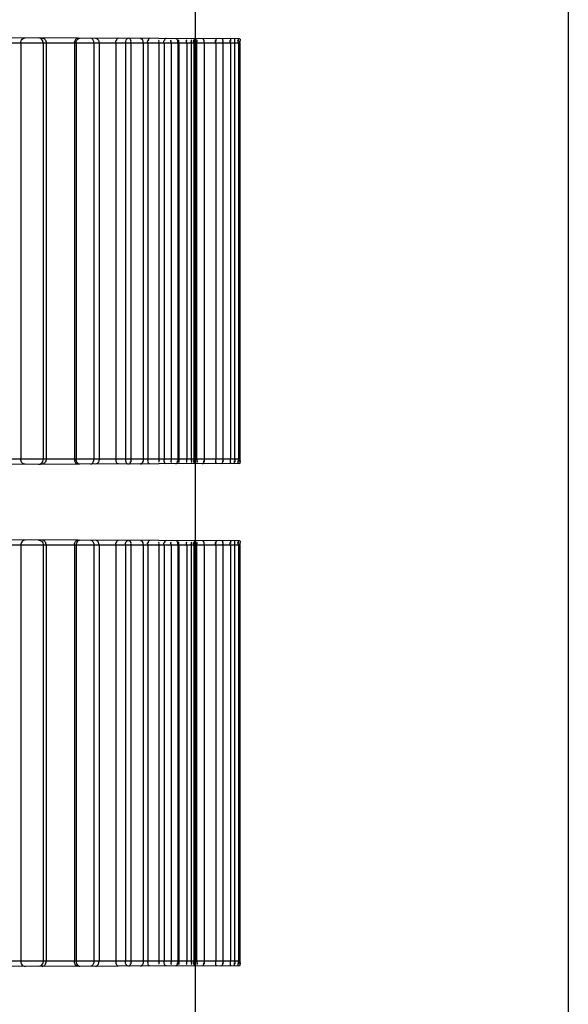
# Model space of a CAD drawing. Header units: millimetres. Extents: x 0 to 297, y 0 to 210.
# Tile 299 of 499: x 145.138 to 145.406, y 158.264 to 158.744. Entities that reach past the tile are written whole.
import ezdxf

# ---------------------------------------------------------------- set-up
doc = ezdxf.new("R2010")
doc.units = ezdxf.units.MM
doc.header["$LTSCALE"] = 16.335
doc.layers.get('0').update_dxf_attribs({"linetype": 'CONTINUOUS'})
doc.layers.add('INTFCLR_1', color=7, linetype='CONTINUOUS')

msp = doc.modelspace()

# ---------------------------------------------------------------- linework, layer by layer
at = {"color": 9, "linetype": 'Continuous'}
for p, q in [((145.4058, 161.0818), (145.4058, 153.55214)), ((145.2238, 160.99973), (145.2238, 147.92846))]:
    msp.add_line(p, q, dxfattribs=at)
at = {"layer": 'INTFCLR_1', "color": 9, "linetype": 'Continuous'}
for p, q in [((145.2455, 158.73511), (144.99822, 158.73597)), ((145.24556, 158.73295), (144.99056, 158.73295)), ((145.24556, 158.52995), (145.05942, 158.52995)), ((145.2455, 158.5278), (145.06364, 158.52717)), ((145.2455, 158.49011), (145.06364, 158.49074)), ((145.24556, 158.48795), (145.05942, 158.48795)), ((145.24556, 158.28495), (144.99056, 158.28495)), ((145.2455, 158.2828), (144.99822, 158.28194))]:
    msp.add_line(p, q, dxfattribs=at)
at = {"layer": 'INTFCLR_1', "color": 6, "linetype": 'Continuous'}
for p, q in [((145.13877, 158.73295), (145.13877, 158.52995)), ((145.14971, 158.73295), (145.14971, 158.52995)), ((145.15114, 158.73295), (145.15114, 158.52995)), ((145.16492, 158.73295), (145.16492, 158.52995)), ((145.1658, 158.73295), (145.1658, 158.52995)), ((145.17444, 158.73295), (145.17444, 158.52995)), ((145.17698, 158.73295), (145.17698, 158.52995)), ((145.18522, 158.73295), (145.18522, 158.52995)), ((145.1898, 158.73295), (145.1898, 158.52995)), ((145.1925, 158.73295), (145.1925, 158.52995)), ((145.19852, 158.73295), (145.19852, 158.52995)), ((145.20074, 158.73295), (145.20074, 158.52995)), ((145.20612, 158.73295), (145.20612, 158.52995)), ((145.20865, 158.73295), (145.20865, 158.52995)), ((145.21211, 158.73295), (145.21211, 158.52995)), ((145.21537, 158.73295), (145.21537, 158.52995)), ((145.21582, 158.73295), (145.21582, 158.52995)), ((145.21973, 158.73295), (145.21973, 158.52995)), ((145.22191, 158.73295), (145.22191, 158.52995)), ((145.22316, 158.73295), (145.22316, 158.52995)), ((145.22384, 158.73295), (145.22384, 158.52995)), ((145.22456, 158.73295), (145.22456, 158.52995)), ((145.22816, 158.73295), (145.22816, 158.52995)), ((145.23384, 158.73295), (145.23384, 158.52995)), ((145.2373, 158.73295), (145.2373, 158.52995)), ((145.24102, 158.73295), (145.24102, 158.52995)), ((145.24305, 158.73295), (145.24305, 158.52995)), ((145.24489, 158.73295), (145.24489, 158.52995)), ((145.24556, 158.73295), (145.24556, 158.52995)), ((145.13877, 158.48795), (145.13877, 158.28495)), ((145.14971, 158.48795), (145.14971, 158.28495)), ((145.15114, 158.48795), (145.15114, 158.28495)), ((145.16492, 158.48795), (145.16492, 158.28495)), ((145.1658, 158.48795), (145.1658, 158.28495)), ((145.17444, 158.48795), (145.17444, 158.28495)), ((145.17698, 158.48795), (145.17698, 158.28495)), ((145.18522, 158.48795), (145.18522, 158.28495)), ((145.1898, 158.48795), (145.1898, 158.28495)), ((145.1925, 158.48795), (145.1925, 158.28495)), ((145.19852, 158.48795), (145.19852, 158.28495)), ((145.20074, 158.48795), (145.20074, 158.28495)), ((145.20612, 158.48795), (145.20612, 158.28495)), ((145.20865, 158.48795), (145.20865, 158.28495)), ((145.21211, 158.48795), (145.21211, 158.28495)), ((145.21537, 158.48795), (145.21537, 158.28495)), ((145.21582, 158.48795), (145.21582, 158.28495)), ((145.21973, 158.48795), (145.21973, 158.28495)), ((145.22191, 158.48795), (145.22191, 158.28495)), ((145.22316, 158.48795), (145.22316, 158.28495)), ((145.22384, 158.48795), (145.22384, 158.28495)), ((145.22456, 158.48795), (145.22456, 158.28495)), ((145.22816, 158.48795), (145.22816, 158.28495)), ((145.23384, 158.48795), (145.23384, 158.28495)), ((145.2373, 158.48795), (145.2373, 158.28495)), ((145.24102, 158.48795), (145.24102, 158.28495)), ((145.24305, 158.48795), (145.24305, 158.28495)), ((145.24489, 158.48795), (145.24489, 158.28495)), ((145.24556, 158.48795), (145.24556, 158.28495))]:
    msp.add_line(p, q, dxfattribs=at)
for points, knots in [([(145.13877, 158.73295), (145.13877, 158.73347), (145.13904, 158.73467), (145.14022, 158.73548), (145.14088, 158.73547)], [0, 0, 0, 0, 0.435679, 1, 1, 1, 1]), ([(145.14971, 158.73295), (145.14971, 158.73346), (145.14942, 158.73468), (145.1482, 158.73545), (145.14751, 158.73545)], [0, 0, 0, 0, 0.42207, 1, 1, 1, 1]), ([(145.14925, 158.73544), (145.14974, 158.73544), (145.15085, 158.73477), (145.15114, 158.73358), (145.15114, 158.73295)], [0, 0, 0, 0, 0.43952, 1, 1, 1, 1]), ([(145.1665, 158.73538), (145.16597, 158.73539), (145.16507, 158.73447), (145.16492, 158.73346), (145.16492, 158.73295)], [0, 0, 0, 0, 0.513207, 1, 1, 1, 1]), ([(145.1658, 158.73295), (145.1658, 158.73345), (145.16601, 158.73456), (145.16706, 158.73538), (145.16765, 158.73538)], [0, 0, 0, 0, 0.456934, 1, 1, 1, 1]), ([(145.17444, 158.73295), (145.17444, 158.73346), (145.17433, 158.73442), (145.1735, 158.73536), (145.17302, 158.73536)], [0, 0, 0, 0, 0.506891, 1, 1, 1, 1]), ([(145.17531, 158.73535), (145.17586, 158.73535), (145.17682, 158.73449), (145.17698, 158.73345), (145.17698, 158.73295)], [0, 0, 0, 0, 0.528131, 1, 1, 1, 1]), ([(145.19121, 158.7353), (145.19072, 158.7353), (145.18991, 158.73439), (145.1898, 158.73344), (145.1898, 158.73295)], [0, 0, 0, 0, 0.498351, 1, 1, 1, 1]), ([(145.19852, 158.73295), (145.19852, 158.73344), (145.19843, 158.73434), (145.19769, 158.73527), (145.19725, 158.73528)], [0, 0, 0, 0, 0.519842, 1, 1, 1, 1]), ([(145.14088, 158.52744), (145.14034, 158.52743), (145.13914, 158.52807), (145.13877, 158.52932), (145.13877, 158.52995)], [0, 0, 0, 0, 0.460346, 1, 1, 1, 1]), ([(145.14751, 158.52746), (145.14797, 158.52746), (145.1492, 158.52792), (145.14971, 158.52922), (145.14971, 158.52995)], [0, 0, 0, 0, 0.389717, 1, 1, 1, 1]), ([(145.15114, 158.52995), (145.15114, 158.52944), (145.15093, 158.52831), (145.14986, 158.52747), (145.14925, 158.52747)], [0, 0, 0, 0, 0.457521, 1, 1, 1, 1]), ([(145.16492, 158.52995), (145.16492, 158.52945), (145.16507, 158.52843), (145.16597, 158.52752), (145.1665, 158.52753)], [0, 0, 0, 0, 0.4895, 1, 1, 1, 1]), ([(145.16765, 158.52753), (145.16717, 158.52753), (145.16609, 158.52819), (145.1658, 158.52934), (145.1658, 158.52995)], [0, 0, 0, 0, 0.438705, 1, 1, 1, 1]), ([(145.17302, 158.52755), (145.17351, 158.52755), (145.17433, 158.52849), (145.17444, 158.52946), (145.17444, 158.52995)], [0, 0, 0, 0, 0.496269, 1, 1, 1, 1]), ([(145.17698, 158.52995), (145.17698, 158.52946), (145.17681, 158.52841), (145.17586, 158.52756), (145.17531, 158.52756)], [0, 0, 0, 0, 0.475194, 1, 1, 1, 1]), ([(145.1898, 158.52995), (145.1898, 158.52947), (145.18991, 158.52852), (145.19073, 158.52761), (145.19121, 158.52761)], [0, 0, 0, 0, 0.504335, 1, 1, 1, 1]), ([(145.19852, 158.52995), (145.19852, 158.52947), (145.19843, 158.52857), (145.19769, 158.52763), (145.19725, 158.52763)], [0, 0, 0, 0, 0.519842, 1, 1, 1, 1]), ([(145.14088, 158.49047), (145.14034, 158.49047), (145.13914, 158.48984), (145.13877, 158.48859), (145.13877, 158.48795)], [0, 0, 0, 0, 0.460347, 1, 1, 1, 1]), ([(145.14751, 158.49045), (145.14797, 158.49045), (145.1492, 158.48998), (145.14971, 158.48869), (145.14971, 158.48795)], [0, 0, 0, 0, 0.389717, 1, 1, 1, 1]), ([(145.15114, 158.48795), (145.15114, 158.48847), (145.15093, 158.4896), (145.14986, 158.49044), (145.14925, 158.49044)], [0, 0, 0, 0, 0.457521, 1, 1, 1, 1]), ([(145.16492, 158.48795), (145.16492, 158.48846), (145.16507, 158.48948), (145.16597, 158.49039), (145.1665, 158.49038)], [0, 0, 0, 0, 0.4895, 1, 1, 1, 1]), ([(145.16765, 158.49038), (145.16717, 158.49038), (145.16609, 158.48972), (145.1658, 158.48857), (145.1658, 158.48795)], [0, 0, 0, 0, 0.438706, 1, 1, 1, 1]), ([(145.17302, 158.49036), (145.17351, 158.49036), (145.17433, 158.48942), (145.17444, 158.48845), (145.17444, 158.48795)], [0, 0, 0, 0, 0.496269, 1, 1, 1, 1]), ([(145.17698, 158.48795), (145.17698, 158.48845), (145.17681, 158.48949), (145.17586, 158.49035), (145.17531, 158.49035)], [0, 0, 0, 0, 0.475195, 1, 1, 1, 1]), ([(145.1898, 158.48795), (145.1898, 158.48844), (145.18991, 158.48939), (145.19073, 158.4903), (145.19121, 158.4903)], [0, 0, 0, 0, 0.504335, 1, 1, 1, 1]), ([(145.19852, 158.48795), (145.19852, 158.48844), (145.19843, 158.48934), (145.19769, 158.49027), (145.19725, 158.49028)], [0, 0, 0, 0, 0.519841, 1, 1, 1, 1]), ([(145.13877, 158.28495), (145.13877, 158.28444), (145.13904, 158.28324), (145.14022, 158.28243), (145.14088, 158.28244)], [0, 0, 0, 0, 0.435679, 1, 1, 1, 1]), ([(145.14971, 158.28495), (145.14971, 158.28445), (145.14942, 158.28323), (145.1482, 158.28246), (145.14751, 158.28246)], [0, 0, 0, 0, 0.422071, 1, 1, 1, 1]), ([(145.14925, 158.28247), (145.14974, 158.28247), (145.15085, 158.28314), (145.15114, 158.28433), (145.15114, 158.28495)], [0, 0, 0, 0, 0.43952, 1, 1, 1, 1]), ([(145.1665, 158.28253), (145.16597, 158.28252), (145.16507, 158.28343), (145.16492, 158.28445), (145.16492, 158.28495)], [0, 0, 0, 0, 0.513207, 1, 1, 1, 1]), ([(145.1658, 158.28495), (145.1658, 158.28446), (145.16601, 158.28335), (145.16706, 158.28253), (145.16765, 158.28253)], [0, 0, 0, 0, 0.456935, 1, 1, 1, 1]), ([(145.17444, 158.28495), (145.17444, 158.28445), (145.17433, 158.28349), (145.1735, 158.28255), (145.17302, 158.28255)], [0, 0, 0, 0, 0.506889, 1, 1, 1, 1]), ([(145.17531, 158.28256), (145.17586, 158.28256), (145.17682, 158.28342), (145.17698, 158.28446), (145.17698, 158.28495)], [0, 0, 0, 0, 0.52813, 1, 1, 1, 1]), ([(145.19121, 158.28261), (145.19072, 158.28261), (145.18991, 158.28352), (145.1898, 158.28447), (145.1898, 158.28495)], [0, 0, 0, 0, 0.498351, 1, 1, 1, 1]), ([(145.19852, 158.28495), (145.19852, 158.28447), (145.19843, 158.28357), (145.19769, 158.28263), (145.19725, 158.28263)], [0, 0, 0, 0, 0.519841, 1, 1, 1, 1])]:
    msp.add_open_spline(points, degree=3, knots=knots, dxfattribs=at)
for points in [[(145.18522, 158.73295), (145.18522, 158.73345), (145.18499, 158.73442), (145.18548, 158.73442)], [(145.18641, 158.73531), (145.18587, 158.73532), (145.18537, 158.73461), (145.18537, 158.73407)], [(145.19143, 158.7353), (145.19195, 158.73529), (145.19237, 158.73458), (145.19237, 158.73407)], [(145.1925, 158.73295), (145.1925, 158.73345), (145.19276, 158.73441), (145.19226, 158.73442)], [(145.19725, 158.73528), (145.19776, 158.73527), (145.19833, 158.73469), (145.19833, 158.73417)], [(145.20074, 158.73295), (145.20074, 158.73344), (145.20045, 158.73441), (145.20094, 158.73441)], [(145.20161, 158.73526), (145.20114, 158.73526), (145.20085, 158.73454), (145.20085, 158.73407)], [(145.20612, 158.73295), (145.20612, 158.73345), (145.20644, 158.73442), (145.20595, 158.73442)], [(145.20865, 158.73295), (145.20865, 158.73343), (145.2084, 158.73438), (145.20888, 158.73437)], [(145.20972, 158.73523), (145.20925, 158.73523), (145.20881, 158.73463), (145.20881, 158.73417)], [(145.21211, 158.73295), (145.21211, 158.73344), (145.21177, 158.73442), (145.21226, 158.73442)], [(145.21441, 158.73522), (145.21497, 158.73521), (145.2153, 158.73434), (145.2153, 158.73378)], [(145.21537, 158.73295), (145.21537, 158.73343), (145.21563, 158.73437), (145.21516, 158.73437)], [(145.21582, 158.73295), (145.21582, 158.73349), (145.21621, 158.73454), (145.21568, 158.73454)], [(145.21582, 158.73295), (145.21582, 158.73344), (145.21619, 158.73441), (145.2157, 158.73441)], [(145.21973, 158.73295), (145.21973, 158.73348), (145.21931, 158.73454), (145.21984, 158.73454)], [(145.21973, 158.73295), (145.21973, 158.73344), (145.21933, 158.73442), (145.21982, 158.73441)], [(145.22191, 158.73295), (145.22191, 158.73348), (145.22235, 158.73453), (145.22183, 158.73453)], [(145.22191, 158.73295), (145.22191, 158.73344), (145.22233, 158.73441), (145.22184, 158.73441)], [(145.22316, 158.73295), (145.22316, 158.73343), (145.22286, 158.73436), (145.22333, 158.73436)], [(145.22395, 158.73518), (145.22342, 158.73518), (145.22321, 158.7343), (145.22321, 158.73378)], [(145.22384, 158.73295), (145.22384, 158.73348), (145.22336, 158.73453), (145.22388, 158.73453)], [(145.22384, 158.73295), (145.22384, 158.73344), (145.22339, 158.73442), (145.22388, 158.73442)], [(145.22456, 158.73295), (145.22456, 158.73348), (145.22506, 158.73453), (145.22454, 158.73453)], [(145.22456, 158.73295), (145.22456, 158.73344), (145.22502, 158.7344), (145.22454, 158.7344)], [(145.22746, 158.73517), (145.22797, 158.73517), (145.22811, 158.73429), (145.22811, 158.73378)], [(145.22816, 158.73295), (145.22816, 158.73343), (145.22847, 158.73437), (145.228, 158.73437)], [(145.23384, 158.73295), (145.23384, 158.73343), (145.2335, 158.73437), (145.23397, 158.73437)], [(145.23439, 158.73515), (145.2339, 158.73515), (145.23388, 158.73426), (145.23388, 158.73377)], [(145.23683, 158.73514), (145.23731, 158.73514), (145.23727, 158.73425), (145.23727, 158.73377)], [(145.2373, 158.73295), (145.2373, 158.73343), (145.23766, 158.73436), (145.23719, 158.73437)], [(145.24102, 158.73295), (145.24102, 158.73343), (145.24063, 158.73437), (145.2411, 158.73437)], [(145.24135, 158.73512), (145.24089, 158.73512), (145.24104, 158.73424), (145.24104, 158.73377)], [(145.24279, 158.73512), (145.24325, 158.73512), (145.24303, 158.73423), (145.24303, 158.73377)], [(145.24305, 158.73295), (145.24305, 158.73343), (145.24346, 158.73437), (145.24299, 158.73437)], [(145.24489, 158.73295), (145.24489, 158.73343), (145.24445, 158.73437), (145.24492, 158.73437)], [(145.24502, 158.73511), (145.24458, 158.73511), (145.2449, 158.73422), (145.2449, 158.73377)], [(145.2455, 158.73511), (145.24608, 158.73511), (145.24556, 158.73395), (145.24556, 158.73337)], [(145.24556, 158.73295), (145.24556, 158.73342), (145.24602, 158.73435), (145.24555, 158.73436)], [(145.18522, 158.52995), (145.18522, 158.52946), (145.18499, 158.52849), (145.18548, 158.52849)], [(145.18641, 158.5276), (145.18587, 158.52759), (145.18537, 158.5283), (145.18537, 158.52884)], [(145.19143, 158.52761), (145.19195, 158.52761), (145.19237, 158.52833), (145.19237, 158.52884)], [(145.1925, 158.52995), (145.1925, 158.52946), (145.19276, 158.5285), (145.19226, 158.52849)], [(145.19725, 158.52763), (145.19776, 158.52764), (145.19833, 158.52822), (145.19833, 158.52874)], [(145.20074, 158.52995), (145.20074, 158.52947), (145.20045, 158.5285), (145.20094, 158.5285)], [(145.20161, 158.52765), (145.20114, 158.52765), (145.20085, 158.52837), (145.20085, 158.52884)], [(145.20612, 158.52995), (145.20612, 158.52946), (145.20644, 158.52849), (145.20595, 158.52849)], [(145.20865, 158.52995), (145.20865, 158.52948), (145.2084, 158.52853), (145.20888, 158.52854)], [(145.20972, 158.52768), (145.20925, 158.52768), (145.20881, 158.52828), (145.20881, 158.52874)], [(145.21211, 158.52995), (145.21211, 158.52946), (145.21177, 158.52849), (145.21226, 158.52849)], [(145.21441, 158.52769), (145.21497, 158.5277), (145.2153, 158.52857), (145.2153, 158.52913)], [(145.21537, 158.52995), (145.21537, 158.52948), (145.21563, 158.52854), (145.21516, 158.52854)], [(145.21582, 158.52995), (145.21582, 158.52942), (145.21621, 158.52837), (145.21568, 158.52837)], [(145.21582, 158.52995), (145.21582, 158.52947), (145.21619, 158.5285), (145.2157, 158.5285)], [(145.21973, 158.52995), (145.21973, 158.52943), (145.21931, 158.52837), (145.21984, 158.52837)], [(145.21973, 158.52995), (145.21973, 158.52947), (145.21933, 158.52849), (145.21982, 158.5285)], [(145.22191, 158.52995), (145.22191, 158.52943), (145.22235, 158.52838), (145.22183, 158.52838)], [(145.22191, 158.52995), (145.22191, 158.52947), (145.22233, 158.5285), (145.22184, 158.52849)], [(145.22316, 158.52995), (145.22316, 158.52948), (145.22286, 158.52855), (145.22333, 158.52855)], [(145.22395, 158.52773), (145.22342, 158.52772), (145.22321, 158.52861), (145.22321, 158.52913)], [(145.22384, 158.52995), (145.22384, 158.52943), (145.22336, 158.52838), (145.22388, 158.52838)], [(145.22384, 158.52995), (145.22384, 158.52947), (145.22339, 158.52849), (145.22388, 158.52849)], [(145.22456, 158.52995), (145.22456, 158.52943), (145.22506, 158.52838), (145.22454, 158.52838)], [(145.22456, 158.52995), (145.22456, 158.52947), (145.22502, 158.52851), (145.22454, 158.52851)], [(145.22746, 158.52774), (145.22797, 158.52774), (145.22811, 158.52862), (145.22811, 158.52913)], [(145.22816, 158.52995), (145.22816, 158.52948), (145.22847, 158.52854), (145.228, 158.52854)], [(145.23384, 158.52995), (145.23384, 158.52948), (145.2335, 158.52854), (145.23397, 158.52854)], [(145.23439, 158.52776), (145.2339, 158.52776), (145.23388, 158.52865), (145.23388, 158.52913)], [(145.23683, 158.52777), (145.23731, 158.52777), (145.23727, 158.52866), (145.23727, 158.52913)], [(145.2373, 158.52995), (145.2373, 158.52948), (145.23766, 158.52854), (145.23719, 158.52854)], [(145.24102, 158.52995), (145.24102, 158.52948), (145.24063, 158.52854), (145.2411, 158.52854)], [(145.24135, 158.52779), (145.24089, 158.52779), (145.24104, 158.52867), (145.24104, 158.52914)], [(145.24279, 158.52779), (145.24325, 158.52779), (145.24303, 158.52868), (145.24303, 158.52914)], [(145.24305, 158.52995), (145.24305, 158.52948), (145.24346, 158.52854), (145.24299, 158.52854)], [(145.24489, 158.52995), (145.24489, 158.52948), (145.24445, 158.52854), (145.24492, 158.52854)], [(145.24502, 158.5278), (145.24458, 158.5278), (145.2449, 158.52869), (145.2449, 158.52914)], [(145.2455, 158.5278), (145.24608, 158.5278), (145.24556, 158.52896), (145.24556, 158.52954)], [(145.24556, 158.52995), (145.24556, 158.52949), (145.24602, 158.52855), (145.24555, 158.52855)], [(145.18522, 158.48795), (145.18522, 158.48845), (145.18499, 158.48942), (145.18548, 158.48942)], [(145.18641, 158.49031), (145.18587, 158.49032), (145.18537, 158.48961), (145.18537, 158.48907)], [(145.19143, 158.4903), (145.19195, 158.49029), (145.19237, 158.48958), (145.19237, 158.48907)], [(145.1925, 158.48795), (145.1925, 158.48845), (145.19276, 158.48941), (145.19226, 158.48942)], [(145.19725, 158.49028), (145.19776, 158.49027), (145.19833, 158.48969), (145.19833, 158.48917)], [(145.20074, 158.48795), (145.20074, 158.48844), (145.20045, 158.48941), (145.20094, 158.48941)], [(145.20161, 158.49026), (145.20114, 158.49026), (145.20085, 158.48954), (145.20085, 158.48907)], [(145.20612, 158.48795), (145.20612, 158.48845), (145.20644, 158.48942), (145.20595, 158.48942)], [(145.20865, 158.48795), (145.20865, 158.48843), (145.2084, 158.48938), (145.20888, 158.48937)], [(145.20972, 158.49023), (145.20925, 158.49023), (145.20881, 158.48963), (145.20881, 158.48917)], [(145.21211, 158.48795), (145.21211, 158.48844), (145.21177, 158.48942), (145.21226, 158.48942)], [(145.21441, 158.49022), (145.21497, 158.49021), (145.2153, 158.48934), (145.2153, 158.48878)], [(145.21537, 158.48795), (145.21537, 158.48843), (145.21563, 158.48937), (145.21516, 158.48937)], [(145.21582, 158.48795), (145.21582, 158.48849), (145.21621, 158.48954), (145.21568, 158.48954)], [(145.21582, 158.48795), (145.21582, 158.48844), (145.21619, 158.48941), (145.2157, 158.48941)], [(145.21973, 158.48795), (145.21973, 158.48848), (145.21931, 158.48954), (145.21984, 158.48954)], [(145.21973, 158.48795), (145.21973, 158.48844), (145.21933, 158.48942), (145.21982, 158.48941)], [(145.22191, 158.48795), (145.22191, 158.48848), (145.22235, 158.48953), (145.22183, 158.48953)], [(145.22191, 158.48795), (145.22191, 158.48844), (145.22233, 158.48941), (145.22184, 158.48941)], [(145.22316, 158.48795), (145.22316, 158.48843), (145.22286, 158.48936), (145.22333, 158.48936)], [(145.22395, 158.49018), (145.22342, 158.49018), (145.22321, 158.4893), (145.22321, 158.48878)], [(145.22384, 158.48795), (145.22384, 158.48848), (145.22336, 158.48953), (145.22388, 158.48953)], [(145.22384, 158.48795), (145.22384, 158.48844), (145.22339, 158.48942), (145.22388, 158.48942)], [(145.22456, 158.48795), (145.22456, 158.48848), (145.22506, 158.48953), (145.22454, 158.48953)], [(145.22456, 158.48795), (145.22456, 158.48844), (145.22502, 158.4894), (145.22454, 158.4894)], [(145.22746, 158.49017), (145.22797, 158.49017), (145.22811, 158.48929), (145.22811, 158.48878)], [(145.22816, 158.48795), (145.22816, 158.48843), (145.22847, 158.48937), (145.228, 158.48937)], [(145.23384, 158.48795), (145.23384, 158.48843), (145.2335, 158.48937), (145.23397, 158.48937)], [(145.23439, 158.49015), (145.2339, 158.49015), (145.23388, 158.48926), (145.23388, 158.48877)], [(145.23683, 158.49014), (145.23731, 158.49014), (145.23727, 158.48925), (145.23727, 158.48877)], [(145.2373, 158.48795), (145.2373, 158.48843), (145.23766, 158.48936), (145.23719, 158.48937)], [(145.24102, 158.48795), (145.24102, 158.48843), (145.24063, 158.48937), (145.2411, 158.48937)], [(145.24135, 158.49012), (145.24089, 158.49012), (145.24104, 158.48924), (145.24104, 158.48877)], [(145.24279, 158.49012), (145.24325, 158.49012), (145.24303, 158.48923), (145.24303, 158.48877)], [(145.24305, 158.48795), (145.24305, 158.48843), (145.24346, 158.48937), (145.24299, 158.48937)], [(145.24489, 158.48795), (145.24489, 158.48843), (145.24445, 158.48937), (145.24492, 158.48937)], [(145.24502, 158.49011), (145.24458, 158.49011), (145.2449, 158.48922), (145.2449, 158.48877)], [(145.2455, 158.49011), (145.24608, 158.49011), (145.24556, 158.48895), (145.24556, 158.48837)], [(145.24556, 158.48795), (145.24556, 158.48842), (145.24602, 158.48935), (145.24555, 158.48936)], [(145.18522, 158.28495), (145.18522, 158.28446), (145.18499, 158.28349), (145.18548, 158.28349)], [(145.18641, 158.2826), (145.18587, 158.28259), (145.18537, 158.2833), (145.18537, 158.28384)], [(145.19143, 158.28261), (145.19195, 158.28261), (145.19237, 158.28333), (145.19237, 158.28384)], [(145.1925, 158.28495), (145.1925, 158.28446), (145.19276, 158.2835), (145.19226, 158.28349)], [(145.19725, 158.28263), (145.19776, 158.28264), (145.19833, 158.28322), (145.19833, 158.28374)], [(145.20074, 158.28495), (145.20074, 158.28447), (145.20045, 158.2835), (145.20094, 158.2835)], [(145.20161, 158.28265), (145.20114, 158.28265), (145.20085, 158.28337), (145.20085, 158.28384)], [(145.20612, 158.28495), (145.20612, 158.28446), (145.20644, 158.28349), (145.20595, 158.28349)], [(145.20865, 158.28495), (145.20865, 158.28448), (145.2084, 158.28353), (145.20888, 158.28354)], [(145.20972, 158.28268), (145.20925, 158.28268), (145.20881, 158.28328), (145.20881, 158.28374)], [(145.21211, 158.28495), (145.21211, 158.28446), (145.21177, 158.28349), (145.21226, 158.28349)], [(145.21441, 158.28269), (145.21497, 158.2827), (145.2153, 158.28357), (145.2153, 158.28413)], [(145.21537, 158.28495), (145.21537, 158.28448), (145.21563, 158.28354), (145.21516, 158.28354)], [(145.21582, 158.28495), (145.21582, 158.28442), (145.21621, 158.28337), (145.21568, 158.28337)], [(145.21582, 158.28495), (145.21582, 158.28447), (145.21619, 158.2835), (145.2157, 158.2835)], [(145.21973, 158.28495), (145.21973, 158.28443), (145.21931, 158.28337), (145.21984, 158.28337)], [(145.21973, 158.28495), (145.21973, 158.28447), (145.21933, 158.28349), (145.21982, 158.2835)], [(145.22191, 158.28495), (145.22191, 158.28443), (145.22235, 158.28338), (145.22183, 158.28338)], [(145.22191, 158.28495), (145.22191, 158.28447), (145.22233, 158.2835), (145.22184, 158.28349)], [(145.22316, 158.28495), (145.22316, 158.28448), (145.22286, 158.28355), (145.22333, 158.28355)], [(145.22395, 158.28273), (145.22342, 158.28272), (145.22321, 158.28361), (145.22321, 158.28413)], [(145.22384, 158.28495), (145.22384, 158.28443), (145.22336, 158.28338), (145.22388, 158.28338)], [(145.22384, 158.28495), (145.22384, 158.28447), (145.22339, 158.28349), (145.22388, 158.28349)], [(145.22456, 158.28495), (145.22456, 158.28443), (145.22506, 158.28338), (145.22454, 158.28338)], [(145.22456, 158.28495), (145.22456, 158.28447), (145.22502, 158.28351), (145.22454, 158.28351)], [(145.22746, 158.28274), (145.22797, 158.28274), (145.22811, 158.28362), (145.22811, 158.28413)], [(145.22816, 158.28495), (145.22816, 158.28448), (145.22847, 158.28354), (145.228, 158.28354)], [(145.23384, 158.28495), (145.23384, 158.28448), (145.2335, 158.28354), (145.23397, 158.28354)], [(145.23439, 158.28276), (145.2339, 158.28276), (145.23388, 158.28365), (145.23388, 158.28413)], [(145.23683, 158.28277), (145.23731, 158.28277), (145.23727, 158.28366), (145.23727, 158.28413)], [(145.2373, 158.28495), (145.2373, 158.28448), (145.23766, 158.28354), (145.23719, 158.28354)], [(145.24102, 158.28495), (145.24102, 158.28448), (145.24063, 158.28354), (145.2411, 158.28354)], [(145.24135, 158.28279), (145.24089, 158.28279), (145.24104, 158.28367), (145.24104, 158.28414)], [(145.24279, 158.28279), (145.24325, 158.28279), (145.24303, 158.28368), (145.24303, 158.28414)], [(145.24305, 158.28495), (145.24305, 158.28448), (145.24346, 158.28354), (145.24299, 158.28354)], [(145.24489, 158.28495), (145.24489, 158.28448), (145.24445, 158.28354), (145.24492, 158.28354)], [(145.24502, 158.2828), (145.24458, 158.2828), (145.2449, 158.28369), (145.2449, 158.28414)], [(145.2455, 158.2828), (145.24608, 158.2828), (145.24556, 158.28396), (145.24556, 158.28454)], [(145.24556, 158.28495), (145.24556, 158.28449), (145.24602, 158.28355), (145.24555, 158.28355)]]:
    msp.add_open_spline(points, degree=3, dxfattribs=at)

doc.saveas('drawing.dxf')
